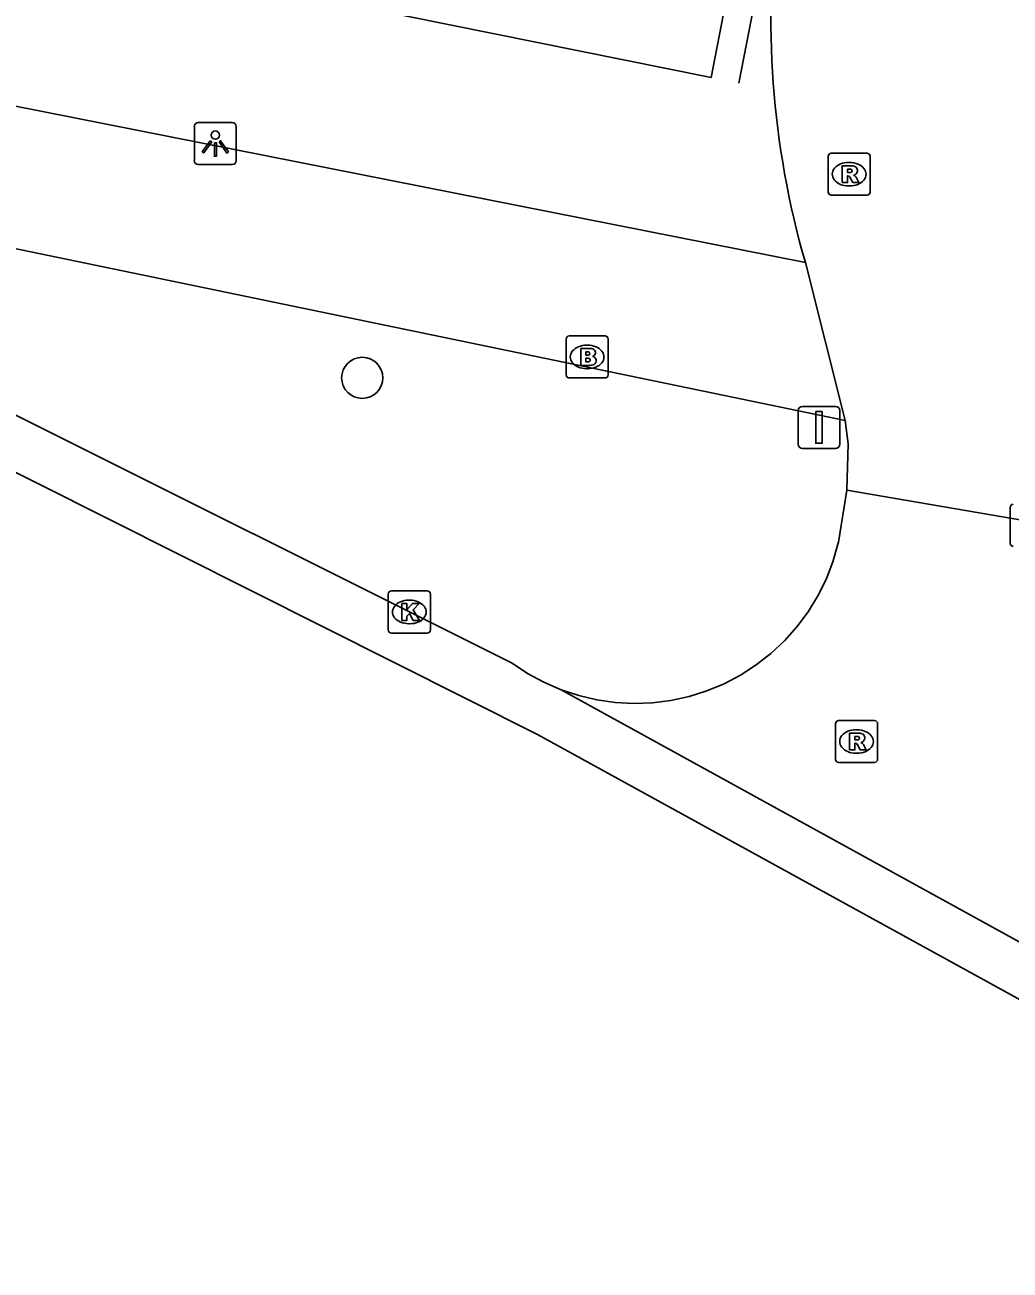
# Model space of a CAD drawing. Extents: x 158087 to 159494, y 382905 to 383981.
# Drawn here: x 159141.85 to 159165.26, y 382906.2 to 382935.8 of the extents above; entities that cross this region are included whole.
import ezdxf

# ---------------------------------------------------------------- set-up
doc = ezdxf.new("R2010")
doc.units = 0
for name, color, linetype in [('IMGEO_Boom', 7, 'Continuous'), ('IMGEO_Brandkraan', 7, 'Continuous'), ('IMGEO_Fietspad_open', 7, 'Continuous'), ('IMGEO_Groenvoorziening', 7, 'Continuous'), ('IMGEO_Hek', 7, 'Continuous'), ('IMGEO_Kolk', 7, 'Continuous'), ('IMGEO_Lichtpunt', 7, 'Continuous'), ('IMGEO_Rijbaan_lokaal_open', 7, 'Continuous'), ('IMGEO_Rioolput', 7, 'Continuous'), ('IMGEO_Verkeersbordpaal', 7, 'Continuous')]:
    doc.layers.add(name, color=color, linetype=linetype)

msp = doc.modelspace()

# ---------------------------------------------------------------- linework, layer by layer
at = {"layer": 'IMGEO_Boom'}
msp.add_circle((159149.864, 382927.413), 0.489, dxfattribs=at)
at = {"layer": 'IMGEO_Brandkraan'}
for p, q in [((159154.709, 382927.484), (159154.709, 382928.336)), ((159154.784, 382928.41), (159155.636, 382928.41)), ((159155.71, 382928.336), (159155.71, 382927.484)), ((159155.197, 382928.19), (159155.222, 382928.19)), ((159155.636, 382927.41), (159154.784, 382927.41)), ((159155.22, 382927.63), (159155.195, 382927.63))]:
    msp.add_line(p, q, dxfattribs=at)
for points in [[(159154.709, 382927.484), (159154.709, 382928.336)], [(159154.784, 382928.41), (159155.636, 382928.41)], [(159155.71, 382928.336), (159155.71, 382927.484)], [(159155.057, 382928.11), (159155.057, 382927.71), (159155.27, 382927.71)], [(159155.288, 382928.11), (159155.057, 382928.11)], [(159155.236, 382928.029), (159155.182, 382928.029), (159155.182, 382927.953)], [(159155.182, 382927.953), (159155.235, 382927.953)], [(159155.244, 382927.877), (159155.182, 382927.877), (159155.182, 382927.796)], [(159155.182, 382927.796), (159155.244, 382927.796)], [(159155.636, 382927.41), (159154.784, 382927.41)]]:
    msp.add_lwpolyline(points, dxfattribs=at)
for centre, radius, start, end in [((159154.786, 382928.334), 0.0765, 91.552, 178.448), ((159154.786, 382928.334), 0.0765, 91.552, 178.448), ((159155.634, 382928.334), 0.0765, 1.552, 88.448), ((159155.634, 382928.334), 0.0765, 1.552, 88.448), ((159155.237, 382927.991), 0.0379, 267.8285, 90.9355), ((159155.292, 382927.965), 0.145, 59.4692, 91.5367), ((159155.317, 382928.012), 0.0922, 285.5137, 58.1501), ((159155.245, 382927.836), 0.0404, 269.8759, 90.5077), ((159155.276, 382927.961), 0.251, 268.6676, 293.5347), ((159155.322, 382927.82), 0.105, 301.3115, 78.989), ((159154.786, 382927.486), 0.0765, 181.552, 268.448), ((159154.786, 382927.486), 0.0765, 181.552, 268.448), ((159155.634, 382927.486), 0.0765, 271.552, 358.448), ((159155.634, 382927.486), 0.0765, 271.552, 358.448)]:
    msp.add_arc(centre, radius, start, end, dxfattribs=at)
for centre, major_axis, ratio, start_param, end_param in [((159155.196, 382927.91), (-0.387, 0.002), 0.722429, 4.712389, 7.853982), ((159155.221, 382927.91), (-0.39, 0.002), 0.717154, 1.570796, 4.712389)]:
    msp.add_ellipse(centre, major_axis=major_axis, ratio=ratio, start_param=start_param, end_param=end_param, dxfattribs=at)
at = {"layer": 'IMGEO_Fietspad_open'}
for points in [[(159059.516, 382950.638), (159059.786, 382950.586), (159112.748, 382939.591), (159160.398, 382930.152)], [(159161.341, 382926.401), (159057.967, 382947.821), (159056.812, 382948.092)]]:
    msp.add_lwpolyline(points, dxfattribs=at)
at = {"layer": 'IMGEO_Groenvoorziening'}
msp.add_lwpolyline([(159163.207, 382960.083), (159160.066, 382944.421), (159158.157, 382934.552), (159135.307, 382939.165), (159083.059, 382949.714), (159075.072, 382951.327), (159065.327, 382953.294), (159069.787, 382974.881)], dxfattribs=at)
at = {"layer": 'IMGEO_Hek'}
msp.add_lwpolyline([(159158.814, 382934.419), (159159.663, 382938.775)], dxfattribs=at)
at = {"layer": 'IMGEO_Kolk'}
for p, q in [((159150.483, 382921.42), (159150.483, 382922.272)), ((159150.558, 382922.346), (159151.41, 382922.346)), ((159150.971, 382922.126), (159150.996, 382922.126)), ((159151.484, 382922.272), (159151.484, 382921.42)), ((159150.994, 382921.566), (159150.969, 382921.566)), ((159151.41, 382921.346), (159150.558, 382921.346))]:
    msp.add_line(p, q, dxfattribs=at)
for points in [[(159150.483, 382921.42), (159150.483, 382922.272)], [(159150.558, 382922.346), (159151.41, 382922.346)], [(159151.484, 382922.272), (159151.484, 382921.42)], [(159150.804, 382922.046), (159150.927, 382922.046), (159150.927, 382921.895), (159151.057, 382922.046), (159151.221, 382922.046), (159151.075, 382921.895), (159151.228, 382921.646), (159151.076, 382921.646), (159150.991, 382921.81), (159150.927, 382921.743), (159150.927, 382921.646), (159150.804, 382921.646), (159150.804, 382922.046)], [(159151.41, 382921.346), (159150.558, 382921.346)]]:
    msp.add_lwpolyline(points, dxfattribs=at)
for centre, start, end in [((159150.56, 382922.27), 91.552, 178.448), ((159150.56, 382922.27), 91.552, 178.448), ((159151.408, 382922.27), 1.552, 88.448), ((159151.408, 382922.27), 1.552, 88.448), ((159150.56, 382921.422), 181.552, 268.448), ((159150.56, 382921.422), 181.552, 268.448), ((159151.408, 382921.422), 271.552, 358.448), ((159151.408, 382921.422), 271.552, 358.448)]:
    msp.add_arc(centre, 0.0765, start, end, dxfattribs=at)
for centre, major_axis, ratio, start_param, end_param in [((159150.97, 382921.846), (-0.387, 0.002), 0.722429, 4.712389, 7.853982), ((159150.995, 382921.846), (-0.39, 0.002), 0.717154, 1.570796, 4.712389)]:
    msp.add_ellipse(centre, major_axis=major_axis, ratio=ratio, start_param=start_param, end_param=end_param, dxfattribs=at)
at = {"layer": 'IMGEO_Lichtpunt'}
for p, q in [((159145.874, 382933.386), (159145.874, 382932.579)), ((159145.874, 382933.386), (159145.874, 382932.579)), ((159146.776, 382933.481), (159145.968, 382933.481)), ((159146.776, 382933.481), (159145.968, 382933.481)), ((159146.87, 382932.579), (159146.87, 382933.386)), ((159146.87, 382932.579), (159146.87, 382933.386)), ((159145.968, 382932.485), (159146.776, 382932.485)), ((159145.968, 382932.485), (159146.776, 382932.485))]:
    msp.add_line(p, q, dxfattribs=at)
for points in [[(159146.248, 382933.05), (159146.287, 382933.022), (159146.099, 382932.76), (159146.061, 382932.787), (159146.248, 382933.05)], [(159146.46, 382933.022), (159146.498, 382933.049), (159146.685, 382932.787), (159146.646, 382932.759), (159146.46, 382933.022)], [(159146.35, 382933.002), (159146.397, 382933.002), (159146.397, 382932.68), (159146.35, 382932.68), (159146.35, 382933.002)]]:
    msp.add_lwpolyline(points, dxfattribs=at)
msp.add_circle((159146.373, 382933.184), 0.0994, dxfattribs=at)
for centre, start, end in [((159145.968, 382933.386), 90, 180), ((159145.968, 382933.386), 90, 180), ((159146.776, 382933.386), 0, 90), ((159146.776, 382933.386), 0, 90), ((159145.968, 382932.579), 180, 270), ((159145.968, 382932.579), 180, 270), ((159146.776, 382932.579), 270, 0), ((159146.776, 382932.579), 270, 360)]:
    msp.add_arc(centre, 0.0946, start, end, dxfattribs=at)
at = {"layer": 'IMGEO_Rijbaan_lokaal_open'}
for points in [[(159160.398, 382930.152), (159161.341, 382926.401)], [(159139.289, 382927.685), (159141.101, 382926.784), (159153.426, 382920.632), (159153.794, 382920.386), (159154.183, 382920.174), (159154.589, 382919.997)], [(159182.349, 382906.198), (159180.305, 382906.298), (159178.834, 382906.513), (159177.308, 382906.878), (159172.614, 382908.717), (159154.03, 382918.935), (159138.724, 382926.621)], [(159161.386, 382924.739), (159161.418, 382925.845), (159161.341, 382926.401)], [(159154.589, 382919.997), (159155.009, 382919.858), (159155.44, 382919.756), (159155.878, 382919.693), (159156.321, 382919.67), (159156.763, 382919.687), (159157.202, 382919.742), (159157.635, 382919.837), (159158.057, 382919.97), (159158.466, 382920.141), (159158.858, 382920.347), (159159.23, 382920.587), (159159.579, 382920.86), (159159.902, 382921.162), (159160.197, 382921.493), (159160.461, 382921.848), (159160.692, 382922.226), (159160.889, 382922.622), (159161.05, 382923.035), (159161.173, 382923.46), (159161.183, 382923.504), (159161.386, 382924.739)], [(159161.386, 382924.739), (159169.896, 382923.282)], [(159174.915, 382909.105), (159173.052, 382909.835), (159154.589, 382919.997)]]:
    msp.add_lwpolyline(points, dxfattribs=at)
msp.add_arc((159180.533, 382935.954), 20.955, 172.3169, 196.0729, dxfattribs=at)
at = {"layer": 'IMGEO_Rioolput'}
for p, q in [((159161.013, 382932.755), (159161.865, 382932.755)), ((159160.938, 382931.829), (159160.938, 382932.681)), ((159161.426, 382932.535), (159161.451, 382932.535)), ((159161.939, 382932.681), (159161.939, 382931.829)), ((159161.449, 382931.975), (159161.424, 382931.975)), ((159161.865, 382931.755), (159161.013, 382931.755)), ((159165.263, 382923.482), (159165.263, 382924.334)), ((159161.113, 382918.34), (159161.113, 382919.192)), ((159161.188, 382919.266), (159162.04, 382919.266)), ((159162.114, 382919.192), (159162.114, 382918.34)), ((159161.601, 382919.046), (159161.626, 382919.046)), ((159162.04, 382918.266), (159161.188, 382918.266)), ((159161.624, 382918.486), (159161.599, 382918.486))]:
    msp.add_line(p, q, dxfattribs=at)
for points in [[(159161.013, 382932.755), (159161.865, 382932.755)], [(159160.938, 382931.829), (159160.938, 382932.681)], [(159161.527, 382932.453), (159161.275, 382932.455), (159161.275, 382932.055)], [(159161.939, 382932.681), (159161.939, 382931.829)], [(159161.275, 382932.055), (159161.399, 382932.055), (159161.399, 382932.217), (159161.41, 382932.217)], [(159161.453, 382932.374), (159161.399, 382932.374), (159161.399, 382932.293)], [(159161.399, 382932.293), (159161.451, 382932.293)], [(159161.457, 382932.188), (159161.528, 382932.055), (159161.668, 382932.055), (159161.603, 382932.181)], [(159161.865, 382931.755), (159161.013, 382931.755)], [(159165.263, 382923.482), (159165.263, 382924.334)], [(159161.113, 382918.34), (159161.113, 382919.192)], [(159161.188, 382919.266), (159162.04, 382919.266)], [(159162.114, 382919.192), (159162.114, 382918.34)], [(159161.702, 382918.964), (159161.45, 382918.966), (159161.45, 382918.566)], [(159161.628, 382918.885), (159161.574, 382918.885), (159161.574, 382918.804)], [(159161.45, 382918.566), (159161.574, 382918.566), (159161.574, 382918.728), (159161.585, 382918.728)], [(159161.574, 382918.804), (159161.626, 382918.804)], [(159161.632, 382918.699), (159161.703, 382918.566), (159161.843, 382918.566), (159161.778, 382918.692)], [(159162.04, 382918.266), (159161.188, 382918.266)]]:
    msp.add_lwpolyline(points, dxfattribs=at)
for centre, radius, start, end in [((159161.015, 382932.679), 0.0765, 91.552, 178.448), ((159161.015, 382932.679), 0.0765, 91.552, 178.448), ((159161.863, 382932.679), 0.0765, 1.552, 88.448), ((159161.863, 382932.679), 0.0765, 1.552, 88.448), ((159161.526, 382932.343), 0.109, 350.3612, 89.416), ((159161.409, 382932.164), 0.0533, 26.0293, 88.6989), ((159161.435, 382932.482), 0.19, 274.7715, 282.9687), ((159161.459, 382932.278), 0.0964, 77.0061, 93.1865), ((159161.473, 382932.335), 0.0378, 276.6634, 79.6772), ((159161.524, 382932.343), 0.112, 277.5842, 350.9817), ((159161.508, 382932.128), 0.108, 29.5134, 73.7905), ((159161.015, 382931.831), 0.0765, 181.552, 268.448), ((159161.015, 382931.831), 0.0765, 181.552, 268.448), ((159161.863, 382931.831), 0.0765, 271.552, 358.448), ((159161.863, 382931.831), 0.0765, 271.552, 358.448), ((159165.34, 382924.332), 0.0765, 91.552, 178.448), ((159165.34, 382924.332), 0.0765, 91.552, 178.448), ((159165.34, 382923.484), 0.0765, 181.552, 268.448), ((159165.34, 382923.484), 0.0765, 181.552, 268.448), ((159161.19, 382919.19), 0.0765, 91.552, 178.448), ((159161.19, 382919.19), 0.0765, 91.552, 178.448), ((159162.038, 382919.19), 0.0765, 1.552, 88.448), ((159162.038, 382919.19), 0.0765, 1.552, 88.448), ((159161.61, 382918.993), 0.19, 274.7715, 282.9687), ((159161.634, 382918.789), 0.0964, 77.0061, 93.1865), ((159161.648, 382918.846), 0.0378, 276.6634, 79.6772), ((159161.701, 382918.854), 0.109, 350.3612, 89.416), ((159161.699, 382918.854), 0.112, 277.5842, 350.9817), ((159161.584, 382918.675), 0.0533, 26.0293, 88.6989), ((159161.683, 382918.639), 0.108, 29.5134, 73.7905), ((159161.19, 382918.342), 0.0765, 181.552, 268.448), ((159161.19, 382918.342), 0.0765, 181.552, 268.448), ((159162.038, 382918.342), 0.0765, 271.552, 358.448), ((159162.038, 382918.342), 0.0765, 271.552, 358.448)]:
    msp.add_arc(centre, radius, start, end, dxfattribs=at)
for centre, major_axis, ratio, start_param, end_param in [((159161.425, 382932.255), (-0.387, 0.002), 0.722429, 4.712389, 7.853982), ((159161.45, 382932.255), (-0.39, 0.002), 0.717154, 1.570796, 4.712389), ((159161.6, 382918.766), (-0.387, 0.002), 0.722429, 4.712389, 7.853982), ((159161.625, 382918.766), (-0.39, 0.002), 0.717154, 1.570796, 4.712389)]:
    msp.add_ellipse(centre, major_axis=major_axis, ratio=ratio, start_param=start_param, end_param=end_param, dxfattribs=at)
at = {"layer": 'IMGEO_Verkeersbordpaal'}
for p, q in [((159160.226, 382925.834), (159160.226, 382926.634)), ((159160.226, 382926.634), (159160.226, 382925.834)), ((159160.326, 382926.734), (159161.116, 382926.734)), ((159161.116, 382926.734), (159160.326, 382926.734)), ((159161.216, 382926.634), (159161.216, 382925.834)), ((159161.216, 382925.834), (159161.216, 382926.634)), ((159161.116, 382925.734), (159160.326, 382925.734)), ((159160.326, 382925.734), (159161.116, 382925.734))]:
    msp.add_line(p, q, dxfattribs=at)
msp.add_lwpolyline([(159160.646, 382926.609), (159160.796, 382926.609), (159160.796, 382925.859), (159160.646, 382925.859), (159160.646, 382926.609)], dxfattribs=at)
for centre, start, end in [((159160.326, 382926.634), 90, 180), ((159160.326, 382926.634), 90, 180), ((159161.116, 382926.634), 0, 90), ((159161.116, 382926.634), 360, 90), ((159160.326, 382925.834), 180, 270), ((159160.326, 382925.834), 180, 270), ((159161.116, 382925.834), 270, 0), ((159161.116, 382925.834), 270, 0)]:
    msp.add_arc(centre, 0.1, start, end, dxfattribs=at)

doc.saveas('drawing.dxf')
